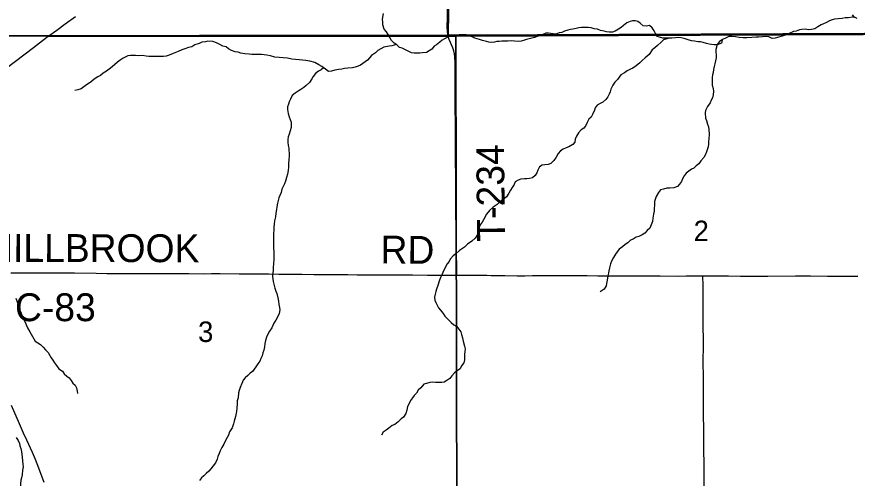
# Model space of a CAD drawing. Extents: x 1985906 to 2360102, y 891258 to 1222054.
# Drawn here: x 2093069 to 2102120, y 988789 to 993757 of the extents above; entities that cross this region are included whole.
import ezdxf

# ---------------------------------------------------------------- set-up
doc = ezdxf.new("R2010")
doc.units = 0
for name, color, linetype in [('GM_X_County_Road', 7, 'Continuous'), ('GM_X_County_Road_Text', 7, 'Continuous'), ('GM_X_Minor_River', 7, 'Continuous'), ('GM_X_Section', 7, 'Continuous'), ('GM_X_Section_Text', 7, 'Continuous'), ('GM_X_State_Route', 7, 'Continuous'), ('GM_X_Township', 7, 'Continuous'), ('GM_X_Township_Road', 7, 'Continuous'), ('GM_X_Township_Road_Text', 7, 'Continuous')]:
    doc.layers.add(name, color=color, linetype=linetype)

msp = doc.modelspace()

# ---------------------------------------------------------------- linework, layer by layer
at = {"layer": 'GM_X_County_Road'}
for points in [[(2093006, 991000.8), (2093136.9, 991000.5), (2093235.2, 991000.3), (2093382.7, 991000.7), (2093510.1, 991000.7), (2093591.4, 991000.7), (2093690.1, 990999.2), (2093923, 990996), (2094037.8, 990994.2), (2094185.2, 990993.2), (2094250.8, 990993.4), (2094332.7, 990993.2), (2094496.7, 990992.3), (2094611.5, 990992.9), (2094791.9, 990993), (2094923.1, 990992.8), (2095087, 990991.6), (2095164.2, 990992), (2095258.4, 990992), (2095464.1, 990990.7), (2095562.4, 990990.4), (2095689.8, 990989.7), (2095784, 990988.9), (2095890.1, 990987), (2095955.6, 990986.6), (2096021, 990985.9), (2096136.9, 990985), (2096266.3, 990984.3), (2096343.7, 990983.3), (2096410.5, 990984.2), (2096634.6, 990981.9), (2096734.8, 990980.4), (2096861.7, 990979.6), (2097013.5, 990979.6), (2097094.8, 990978.8), (2097209.5, 990978.8), (2097329.1, 990978.5), (2097492.3, 990976.5), (2097639.7, 990974), (2097688.7, 990974.9), (2097749.4, 990974.1), (2097806.8, 990974.8)], [(2097806.8, 990974.8), (2097812.5, 990974.9), (2097918.3, 990976), (2097952.2, 990975.6), (2098013.8, 990975.6), (2098081.3, 990974.8), (2098130.2, 990974.4), (2098179.4, 990972), (2098236.3, 990971.8), (2098326.7, 990970.3), (2098457.6, 990969.9), (2098539.6, 990970), (2098621.6, 990970.5), (2098785.5, 990970.6), (2099015.2, 990970.2), (2099212.1, 990970.2), (2099326.7, 990969.5), (2099425.1, 990968.8), (2099523.6, 990968.1), (2099687.6, 990967.3), (2099868, 990967.3), (2099999.1, 990967.2), (2100195.8, 990966.3), (2100277.7, 990966.6), (2100389, 990966.6), (2100459.1, 990966.6)], [(2100459.1, 990966.6), (2100618.2, 990967.8), (2100733, 990966.9), (2100864.2, 990965.8), (2100992.4, 990965.9), (2101159.4, 990965.9), (2101454.6, 990967.1), (2101618.6, 990966.6), (2101799.1, 990966.3), (2101960.7, 990965), (2102061.7, 990964.2), (2102127.1, 990965.2)], [(2100475.5, 988353.1), (2100470.3, 988926.9), (2100468.9, 989107.3), (2100467.6, 989287.6), (2100464.6, 989500.8), (2100464.6, 989615.5), (2100463.3, 989893.7), (2100462.9, 990024.8), (2100463.5, 990238), (2100461.7, 990467.5), (2100460.7, 990729.9), (2100460.7, 990861.2), (2100459.1, 990966.6)], [(2093362.8, 988744.7), (2093307.1, 988898.7), (2093271, 988990.4), (2093238.4, 989065.8), (2093176.7, 989198.3), (2093141.6, 989274), (2093097.7, 989374.7), (2093010.1, 989570.9)]]:
    msp.add_lwpolyline(points, dxfattribs=at)
at = {"layer": 'GM_X_Minor_River'}
for points in [[(2100100.8, 993527.4), (2100100.7, 993529), (2100026.2, 993529.1), (2099991.9, 993537.1), (2099965.7, 993545.2), (2099947.5, 993577.3), (2099933.3, 993607.4), (2099911, 993637.5), (2099884.8, 993663.7), (2099846.5, 993657.7), (2099814.3, 993661.7), (2099784, 993687.8), (2099757.7, 993707.9), (2099729.5, 993713.9), (2099701.3, 993714), (2099673.1, 993705.9), (2099638.9, 993691.9), (2099604.7, 993663.8), (2099578.6, 993643.8), (2099550.4, 993623.7), (2099512.2, 993601.6), (2099486, 993593.6), (2099449.7, 993591.6), (2099421.5, 993595.7), (2099395.3, 993603.7), (2099357, 993611.8), (2099322.7, 993623.8), (2099288.4, 993627.9), (2099256.2, 993637.9), (2099221.9, 993644), (2099191.7, 993644), (2099149.4, 993642), (2099123.2, 993638), (2099093, 993630), (2099056.7, 993624), (2099030.5, 993620), (2099002.3, 993611.9), (2098968.1, 993603.9), (2098937.9, 993589.9), (2098909.7, 993583.9), (2098873.5, 993571.9), (2098845.3, 993573.9), (2098796.9, 993579.9), (2098766.7, 993582), (2098726.4, 993563.9), (2098684.1, 993549.9), (2098643.8, 993535.9), (2098601.6, 993523.8), (2098557.3, 993513.8), (2098527.1, 993503.8), (2098500.9, 993495.8), (2098470.7, 993489.8), (2098430.4, 993495.8), (2098402.1, 993499.8), (2098357.8, 993495.9), (2098323.6, 993495.9), (2098291.3, 993493.9), (2098265.1, 993491.9), (2098238.9, 993489.9), (2098212.8, 993483.9), (2098180.5, 993479.9), (2098154.3, 993483.9), (2098126.1, 993492), (2098083.8, 993502), (2098053.5, 993512.1), (2098003.1, 993526.2), (2097974.9, 993540.2), (2097940.6, 993550.3), (2097910.3, 993562.4), (2097868, 993564.4), (2097831.7, 993562.4), (2097785.4, 993558.4), (2097757.2, 993554.4), (2097721, 993544.4), (2097676.7, 993520.3), (2097650.5, 993504.3), (2097624.4, 993484.2), (2097590.2, 993456.1), (2097564, 993442.1), (2097539.9, 993408), (2097511.8, 993391.9), (2097479.6, 993371.9), (2097439.3, 993367.9), (2097411.1, 993365.9), (2097348.6, 993365.9), (2097318.4, 993367.9), (2097290.1, 993384), (2097255.8, 993402.1), (2097219.5, 993418.2), (2097191.3, 993428.2), (2097163, 993454.4), (2097132.7, 993474.5), (2097104.5, 993502.6), (2097090.3, 993528.7), (2097070.1, 993566.8), (2097049.8, 993595), (2097023.6, 993625.1), (2097011.4, 993671.3), (2097011.3, 993699.4), (2097009.2, 993733.5), (2097017.1, 993791.8)], [(2102121.2, 993740.7), (2102091, 993752.8), (2102064.8, 993752.8), (2102026.5, 993746.8), (2101990.3, 993744.8), (2101960, 993738.8), (2101913.7, 993736.8), (2101877.4, 993732.8), (2101849.3, 993724.8), (2101823.1, 993712.8), (2101790.9, 993694.7), (2101758.7, 993680.7), (2101732.5, 993670.7), (2101696.3, 993650.6), (2101664.1, 993626.5), (2101627.9, 993620.5), (2101595.6, 993618.5), (2101559.3, 993624.6), (2101525.1, 993622.6), (2101498.9, 993616.6), (2101462.7, 993604.6), (2101432.5, 993598.6), (2101388.2, 993576.5), (2101356, 993562.5), (2101313.7, 993548.4), (2101235.1, 993528.4), (2101204.9, 993524.4), (2101168.6, 993540.5), (2101128.3, 993544.5), (2101100.1, 993540.5), (2101057.8, 993538.5), (2101031.6, 993536.5), (2100985.3, 993534.6), (2100932.9, 993532.6), (2100890.6, 993532.6), (2100850.3, 993534.6), (2100810, 993540.7), (2100769.7, 993544.7), (2100737.4, 993544.7), (2100701.2, 993528.7), (2100669, 993514.7), (2100638.8, 993490.6), (2100610.7, 993460.5), (2100596.7, 993406.3), (2100596.8, 993380.2), (2100600.9, 993346), (2100600.9, 993315.9), (2100593, 993281.8), (2100587, 993249.7), (2100579, 993223.6), (2100573, 993191.5), (2100569.1, 993159.3), (2100563.1, 993133.2), (2100559.1, 993103.1), (2100557.2, 993065), (2100559.3, 993020.8), (2100569.5, 992986.7), (2100573.6, 992958.5), (2100567.6, 992918.4), (2100561.7, 992884.3)], [(2102095.9, 993750.8), (2102068.8, 993778.9)], [(2097157.4, 993458.1), (2097106.6, 993446.4), (2097078.4, 993440.4), (2097022, 993432.3), (2096987.8, 993414.3), (2096955.6, 993394.2), (2096931.5, 993368.2), (2096887.2, 993340.1), (2096845, 993291.9), (2096796.8, 993253.8), (2096770.6, 993235.7), (2096744.4, 993225.7), (2096714.2, 993213.7), (2096684, 993207.7), (2096635.7, 993203.7), (2096597.4, 993199.7), (2096571.2, 993193.7), (2096537, 993191.7), (2096494.7, 993181.7), (2096458.4, 993173.7), (2096424.2, 993169.7), (2096391.9, 993193.8), (2096353.5, 993223.9), (2096323.3, 993242), (2096276.9, 993264.1), (2096224.4, 993280.2), (2096182.1, 993286.3), (2096109.5, 993294.3), (2096071.3, 993296.4), (2096030.9, 993302.4), (2095984.6, 993310.5), (2095938.2, 993316.5), (2095895.9, 993318.5), (2095849.5, 993324.6), (2095801.1, 993338.7), (2095762.8, 993342.7), (2095734.6, 993348.8), (2095702.4, 993352.8), (2095599.6, 993352.8), (2095571.4, 993354.9), (2095525, 993358.9), (2095480.7, 993367), (2095454.5, 993375), (2095420.2, 993381.1), (2095381.9, 993395.1), (2095349.6, 993413.2), (2095323.3, 993435.3), (2095289.1, 993441.4), (2095256.8, 993459.4), (2095220.5, 993477.5), (2095180.1, 993491.6), (2095127.7, 993493.7), (2095099.5, 993489.7), (2095063.3, 993485.7), (2095033.1, 993469.6), (2094984.8, 993455.6), (2094952.6, 993435.5), (2094916.3, 993427.5), (2094878.1, 993411.5), (2094847.9, 993401.5), (2094805.6, 993385.4), (2094753.3, 993363.4), (2094709, 993343.3), (2094678.8, 993333.3), (2094648.5, 993331.3), (2094596.2, 993331.3), (2094551.8, 993329.4), (2094521.6, 993329.4), (2094491.4, 993331.4), (2094461.1, 993335.4), (2094422.8, 993339.5), (2094384.6, 993337.5), (2094348.3, 993339.5), (2094320.1, 993341.5), (2094291.9, 993341.5), (2094263.7, 993335.5), (2094215.4, 993311.5), (2094181.2, 993291.4), (2094153, 993269.3), (2094124.8, 993245.3), (2094094.7, 993219.2), (2094064.5, 993195.1), (2094034.3, 993173), (2094000.1, 993151), (2093970, 993124.9), (2093941.8, 993112.9), (2093901.5, 993086.8), (2093873.4, 993060.7), (2093847.2, 993042.7), (2093819.1, 993026.6), (2093790.9, 993002.5), (2093760.7, 992980.5), (2093726.5, 992972.5), (2093694.3, 992964.4)], [(2100664.6, 993511.1), (2100659, 993474.5), (2100610.7, 993456.5), (2100580.5, 993456.5), (2100550.2, 993458.5), (2100524, 993462.5), (2100497.8, 993470.6), (2100461.5, 993480.6), (2100433.3, 993486.7), (2100407.1, 993488.7), (2100366.8, 993494.8), (2100334.5, 993498.8), (2100298.2, 993510.8), (2100257.9, 993522.9), (2100223.6, 993531), (2100193.4, 993533), (2100163.2, 993531), (2100124.9, 993529), (2100094.7, 993527), (2100068.5, 993521), (2100034.3, 993509), (2100008.1, 993484.9), (2099967.9, 993448.8), (2099939.8, 993424.7), (2099913.6, 993402.6), (2099879.5, 993352.5), (2099837.3, 993314.3), (2099805.1, 993286.2), (2099778.9, 993260.2), (2099740.7, 993228.1), (2099704.5, 993206), (2099678.4, 993191.9), (2099644.1, 993175.9), (2099614, 993155.8), (2099573.7, 993131.8), (2099539.6, 993083.6), (2099511.4, 993053.5), (2099487.3, 993021.4), (2099467.3, 992979.2), (2099459.3, 992949.1), (2099449.3, 992923), (2099435.2, 992896.9), (2099413.2, 992866.8), (2099379, 992838.8), (2099352.8, 992822.7), (2099320.6, 992804.7), (2099298.5, 992778.6), (2099290.5, 992750.5), (2099270.5, 992706.3), (2099256.4, 992678.2), (2099230.3, 992656.1), (2099212.2, 992620), (2099198.2, 992585.9), (2099174.1, 992557.8), (2099145.9, 992539.7), (2099117.8, 992509.6), (2099097.7, 992473.5), (2099083.7, 992439.4), (2099079.8, 992409.2), (2099057.6, 992383.2), (2099015.4, 992357.1), (2098987.2, 992345.1), (2098955, 992333), (2098924.8, 992315), (2098900.7, 992284.9), (2098878.6, 992246.7), (2098852.5, 992208.6), (2098820.4, 992178.5), (2098790.2, 992166.5), (2098755.9, 992164.5), (2098727.7, 992158.5), (2098699.5, 992142.4), (2098679.5, 992106.3), (2098669.5, 992076.2), (2098651.4, 992048.1), (2098621.2, 992024), (2098591, 992016), (2098562.8, 992014), (2098536.6, 992012), (2098496.3, 992008), (2098468.2, 992000), (2098436, 991979.9), (2098423.9, 991951.8), (2098403.9, 991919.7), (2098385.8, 991891.6), (2098367.7, 991857.5), (2098341.6, 991819.4), (2098303.4, 991787.3), (2098277.3, 991767.2), (2098241.1, 991737.1), (2098200.8, 991709), (2098158.6, 991670.9), (2098128.5, 991632.8), (2098096.4, 991572.6), (2098080.3, 991544.5), (2098060.3, 991518.4), (2098050.2, 991488.3), (2098042.3, 991454.1), (2098034.3, 991428), (2098024.3, 991399.9), (2098004.2, 991373.8)], [(2096376.8, 993205.6), (2096373.7, 993207.8), (2096345.5, 993187.8), (2096319.4, 993173.8), (2096287.2, 993147.7), (2096259.1, 993115.6), (2096245, 993089.5), (2096220.9, 993049.3), (2096186.8, 993019.2), (2096160.6, 992995.2), (2096126.4, 992973.1), (2096100.3, 992957), (2096066.1, 992937), (2096035.9, 992910.9), (2096015.8, 992870.8), (2096001.8, 992842.7), (2095993.8, 992816.5), (2095985.8, 992788.4), (2095983.9, 992758.3), (2095992, 992716.2), (2096002.2, 992682), (2096022.5, 992621.8), (2096024.6, 992593.7), (2096024.6, 992565.6), (2096014.6, 992529.4), (2096000.6, 992493.3), (2095992.6, 992465.2), (2095988.7, 992437.1), (2095988.7, 992409), (2095992.8, 992370.8), (2095996.9, 992342.7), (2095999, 992316.6), (2096001.1, 992288.5), (2096001.2, 992258.4), (2095999.2, 992220.2), (2095995.3, 992176.1), (2095993.4, 992137.9), (2095991.5, 992101.8), (2095983.5, 992063.6), (2095973.5, 992025.5), (2095963.5, 991989.4), (2095953.5, 991959.3), (2095937.5, 991931.2), (2095923.4, 991901), (2095915.5, 991864.9), (2095901.4, 991834.8), (2095891.4, 991806.7), (2095885.4, 991778.6), (2095877.4, 991750.5), (2095869.5, 991710.3), (2095865.5, 991684.2), (2095859.6, 991642.1), (2095853.6, 991603.9), (2095843.6, 991559.8), (2095839.7, 991523.6), (2095837.8, 991491.5), (2095835.8, 991455.4), (2095833.9, 991429.3), (2095833.9, 991395.2), (2095832, 991369), (2095834.1, 991338.9), (2095834.3, 991260.6), (2095836.3, 991234.5), (2095836.6, 991144.2), (2095834.6, 991100), (2095830.7, 991059.8), (2095828.8, 991029.7), (2095824.8, 990995.6), (2095820.9, 990963.5), (2095825, 990933.4), (2095831.1, 990907.3), (2095841.3, 990863.1), (2095849.4, 990837), (2095859.5, 990804.8), (2095869.7, 990776.7), (2095881.9, 990732.6), (2095888, 990694.4), (2095892.1, 990660.3), (2095898.2, 990628.1), (2095900.3, 990602), (2095894.3, 990561.9), (2095878.3, 990523.8), (2095860.3, 990491.6), (2095838.2, 990459.5), (2095814.1, 990409.3), (2095792, 990371.2), (2095772, 990339.1), (2095757.9, 990309), (2095747.9, 990270.8), (2095740, 990240.7), (2095736, 990202.6), (2095728, 990168.5), (2095720, 990138.3), (2095710, 990106.2), (2095698, 990078.1), (2095688, 990048), (2095663.9, 990019.9), (2095641.8, 989989.8), (2095607.7, 989939.7), (2095581.5, 989919.6), (2095557.4, 989893.5)], [(2100561.7, 992884.3), (2100547.6, 992858.2), (2100535.6, 992830.1), (2100509.5, 992789.9), (2100487.4, 992749.8), (2100483.5, 992721.7), (2100487.6, 992665.5), (2100495.7, 992639.4), (2100507.9, 992603.2), (2100518.1, 992573.1), (2100522.2, 992541), (2100524.3, 992492.8), (2100522.4, 992442.6), (2100518.4, 992416.5), (2100518.5, 992388.4), (2100516.6, 992356.2), (2100496.5, 992302.1), (2100484.5, 992273.9), (2100468.5, 992241.8), (2100436.3, 992207.7), (2100414.2, 992173.6), (2100384.1, 992153.5), (2100361.9, 992127.4), (2100333.8, 992115.4), (2100307.6, 992095.4), (2100277.4, 992075.3), (2100255.4, 992045.2), (2100237.3, 992013.1), (2100227.3, 991983), (2100205.2, 991954.9), (2100183.1, 991928.8), (2100144.8, 991916.8), (2100102.5, 991910.8), (2100068.3, 991910.8), (2100034, 991902.8), (2100001.8, 991894.8), (2099979.7, 991866.7), (2099953.6, 991822.5), (2099937.6, 991768.3), (2099935.7, 991728.2), (2099933.8, 991694), (2099931.8, 991663.9), (2099927.9, 991631.8), (2099919.9, 991587.6), (2099916, 991553.5), (2099902, 991517.3), (2099885.9, 991481.2), (2099857.8, 991455.1), (2099833.7, 991429), (2099803.5, 991409), (2099767.3, 991390.9), (2099741.1, 991382.9), (2099708.9, 991364.9), (2099678.7, 991350.8), (2099648.5, 991322.7), (2099620.4, 991304.7), (2099592.2, 991280.6), (2099558, 991254.5), (2099533.9, 991228.4), (2099515.8, 991202.3), (2099495.8, 991164.2), (2099473.7, 991126.1), (2099461.7, 991098), (2099451.7, 991053.8), (2099445.7, 991021.7), (2099441.8, 990995.6), (2099433.8, 990967.5), (2099425.8, 990921.3), (2099419.9, 990887.2), (2099415.9, 990861.1), (2099393.8, 990824.9), (2099351.6, 990796.9)], [(2098004.2, 991373.8), (2097970, 991341.7), (2097923.7, 991307.6), (2097891.6, 991275.5), (2097835.2, 991241.4), (2097799, 991205.3), (2097768.9, 991183.2), (2097736.7, 991149.1), (2097724.7, 991123), (2097704.6, 991096.9), (2097664.5, 991020.7), (2097648.4, 990986.5), (2097632.4, 990950.4), (2097618.4, 990912.3), (2097602.4, 990864.1), (2097590.4, 990826), (2097580.4, 990797.9), (2097574.4, 990771.8), (2097568.4, 990737.6), (2097572.5, 990705.5), (2097582.7, 990679.4), (2097609, 990625.2), (2097631.2, 990599), (2097661.5, 990562.9), (2097677.7, 990534.8), (2097714.1, 990498.6), (2097748.4, 990466.5), (2097776.7, 990442.4), (2097806.9, 990424.3), (2097829.2, 990394.2), (2097849.4, 990364), (2097857.5, 990335.9), (2097869.7, 990299.8), (2097877.8, 990265.6), (2097892.1, 990211.4), (2097896.2, 990183.3), (2097894.2, 990153.2), (2097892.3, 990121.1), (2097892.3, 990093), (2097890.4, 990064.8), (2097884.4, 990032.7), (2097858.3, 990000.6), (2097842.3, 989968.5), (2097816.1, 989950.4), (2097783.9, 989924.4), (2097755.8, 989892.3), (2097731.7, 989862.2), (2097701.5, 989840.1), (2097673.3, 989824), (2097647.2, 989818), (2097604.9, 989818.1), (2097576.6, 989820.1), (2097542.4, 989822.1), (2097516.2, 989818.1), (2097482, 989808.1), (2097453.8, 989802.1), (2097419.6, 989761.9), (2097391.4, 989737.9), (2097373.4, 989705.8), (2097349.3, 989679.7), (2097331.2, 989653.6), (2097309.1, 989625.5), (2097293, 989595.4), (2097277, 989561.2), (2097269, 989521.1), (2097257, 989485), (2097235, 989444.8), (2097208.8, 989426.8), (2097176.6, 989396.7), (2097140.4, 989368.6), (2097110.2, 989356.6), (2097074, 989328.5), (2097047.9, 989306.4), (2097015.7, 989284.3), (2096997.6, 989254.2)], [(2093056.8, 990726.2), (2093085.2, 990647.8), (2093099.4, 990603.7), (2093111.5, 990575.6), (2093121.7, 990541.4), (2093133.8, 990513.3), (2093156.1, 990477.2), (2093184.5, 990408.9), (2093208.7, 990364.7), (2093222.9, 990338.6), (2093267.4, 990266.3), (2093323.9, 990228.1), (2093354.2, 990200), (2093378.5, 990171.8), (2093406.7, 990141.7), (2093425, 990111.6), (2093439.1, 990085.5), (2093455.3, 990059.4), (2093475.5, 990031.2), (2093497.8, 990003.1), (2093522, 989967), (2093560.4, 989940.8), (2093580.6, 989912.7), (2093606.8, 989888.6), (2093633.1, 989868.5), (2093653.3, 989840.4), (2093671.5, 989814.3), (2093697.7, 989792.2), (2093711.9, 989762.1), (2093720.1, 989727.9), (2093724.2, 989701.8)], [(2095557.4, 989893.5), (2095527.2, 989871.4), (2095505.1, 989843.3), (2095493.1, 989809.2), (2095475.1, 989765.1), (2095465.1, 989734.9), (2095455.1, 989706.8), (2095451.2, 989654.6), (2095443.2, 989622.5), (2095441.2, 989590.4), (2095437.3, 989542.2), (2095433.4, 989506.1), (2095423.4, 989451.9), (2095411.5, 989403.7), (2095403.5, 989375.6), (2095387.5, 989331.4), (2095359.3, 989289.3), (2095349.4, 989253.2), (2095321.3, 989201), (2095297.2, 989154.8), (2095277.1, 989118.7), (2095259.1, 989082.5), (2095247, 989056.4), (2095233, 989022.3), (2095225, 988994.2), (2095207, 988954.1), (2095184.9, 988922), (2095158.8, 988889.9), (2095138.7, 988863.8), (2095106.5, 988839.7), (2095082.4, 988813.6), (2095056.2, 988793.5), (2095038.2, 988763.4)], [(2093062.3, 989228.4), (2093082.5, 989196.2), (2093096.7, 989164.1), (2093102.8, 989138), (2093113, 989107.9), (2093119.1, 989075.8), (2093123.2, 989045.7), (2093125.3, 989019.5), (2093129.4, 988973.4), (2093133.5, 988941.2), (2093135.6, 988911.1), (2093131.7, 988877), (2093127.7, 988826.8), (2093119.8, 988792.7), (2093113.8, 988766.6), (2093109.8, 988730.4), (2093107.9, 988694.3), (2093116, 988668.2)]]:
    msp.add_lwpolyline(points, dxfattribs=at)
at = {"layer": 'GM_X_Section'}
for points in [[(2092369.4, 998903.3), (2097790.4, 998905.6), (2097714.3, 993560.5), (2092353.4, 993554.4)], [(2097790.4, 998905.6), (2103137.3, 998905.6), (2103079.2, 993582.5), (2097796.3, 993560.9), (2097714.3, 993560.5)], [(2097796.3, 993560.9), (2103079.2, 993582.5), (2103119.1, 988232), (2100721.9, 988216.3), (2097807.9, 988294.2)], [(2097714.3, 993560.5), (2097796.3, 993560.9), (2097807.9, 988294.2), (2092434.9, 988320.1), (2092353.4, 993554.4)]]:
    msp.add_lwpolyline(points, close=True, dxfattribs=at)
at = {"layer": 'GM_X_State_Route'}
msp.add_lwpolyline([(2092949.1, 993200.1), (2093248.8, 993428.7), (2093314.2, 993478.2), (2093393.4, 993536.7), (2093428.2, 993562.6), (2093498.5, 993615), (2093591, 993682.9), (2093699.7, 993762.1)], dxfattribs=at)
at = {"layer": 'GM_X_Township'}
for points in [[(2108481.1, 1010602), (2108488.7, 1009238.5), (2108521.6, 1004617.7), (2108479.9, 994295.6), (2108482.3, 993590), (2108161.9, 993606.5), (2107496.4, 993638.7), (2105513.5, 993632.9), (2105040.7, 993592), (2104712.8, 993589), (2104441.5, 993575), (2103065.7, 993571.8), (2097792, 993547.8), (2097735.4, 993547.9), (2093403, 993550.7), (2092329.5, 993551.4)], [(2092329.5, 993551.4), (2093403, 993550.7), (2097735.4, 993547.9), (2097792, 993547.8), (2103065.7, 993571.8), (2104441.5, 993575), (2104712.8, 993589), (2105040.7, 993592), (2105513.5, 993632.9), (2107496.4, 993638.7), (2108161.9, 993606.5), (2108482.3, 993590), (2108490.2, 991412.2), (2108530.6, 980247.4), (2108501, 978877), (2108565.4, 972150.1), (2105883.4, 972150.6), (2101924.3, 972164.8), (2101119.4, 972172.9), (2100221.2, 972181.1), (2097718.2, 972193), (2095843.5, 972201.8), (2092530.5, 972203.2)]]:
    msp.add_lwpolyline(points, dxfattribs=at)
at = {"layer": 'GM_X_Township_Road'}
for points in [[(2097715.7, 993545.3), (2097710.7, 993569.2), (2097706.5, 993601.7), (2097704.4, 993650.7), (2097706, 993748.9), (2097706.8, 993781.6), (2097706.7, 993830.6), (2097706.9, 993912.5), (2097705.7, 994207.7), (2097707.2, 994355.2), (2097713.1, 994699.6), (2097717.6, 994978.5), (2097719.8, 995175.3), (2097722.9, 995388.5), (2097725.4, 995552.5), (2097729.5, 995798.6), (2097733.9, 995995.3), (2097738.3, 996191.9), (2097741.8, 996322.9), (2097744.3, 996404.9), (2097749.2, 996552.4), (2097750.1, 996667.2), (2097750.1, 996747.4)], [(2097806.8, 990974.8), (2097806.9, 990985.1), (2097807.6, 991054.2), (2097807, 991102.9), (2097805.4, 991168.1), (2097803.6, 991249.9), (2097803, 991315.4), (2097801.7, 991397.1), (2097800.5, 991495.1), (2097798.2, 991642.4), (2097796.3, 991789.6), (2097795.9, 991887.7), (2097795.5, 992018.7), (2097793.2, 992231.4), (2097794.4, 992444.1), (2097793.1, 992558.4), (2097789.5, 992836.1), (2097788.5, 993016), (2097789.2, 993114.2), (2097791.3, 993196.1), (2097790.5, 993261.3), (2097786.3, 993326.6), (2097782.1, 993359), (2097774.6, 993390.8), (2097764, 993421.7), (2097726.3, 993512.8), (2097715.7, 993545.3)]]:
    msp.add_lwpolyline(points, dxfattribs=at)

# ---------------------------------------------------------------- texts
at = {"layer": 'GM_X_County_Road_Text'}
for s, rotation, p in [('MILLBROOK', 359.88497, (2092693.9, 991119.4)), ('RD', 359.50912, (2096985.2, 991101.7)), ('C-83', 0.00001, (2093049.8, 990480.1))]:
    msp.add_text(s, height=300, rotation=rotation, dxfattribs=at).set_placement(p)
at = {"layer": 'GM_X_Section_Text'}
for s, p in [('2', (2100358.2, 991342.1)), ('3', (2095021, 990255.9))]:
    msp.add_text(s, height=221, rotation=0.00001, dxfattribs=at).set_placement(p)
at = {"layer": 'GM_X_Township_Road_Text'}
msp.add_text('T-234', height=300, rotation=90.55731, dxfattribs=at).set_placement((2098326.8, 991337.8))

doc.saveas('drawing.dxf')
